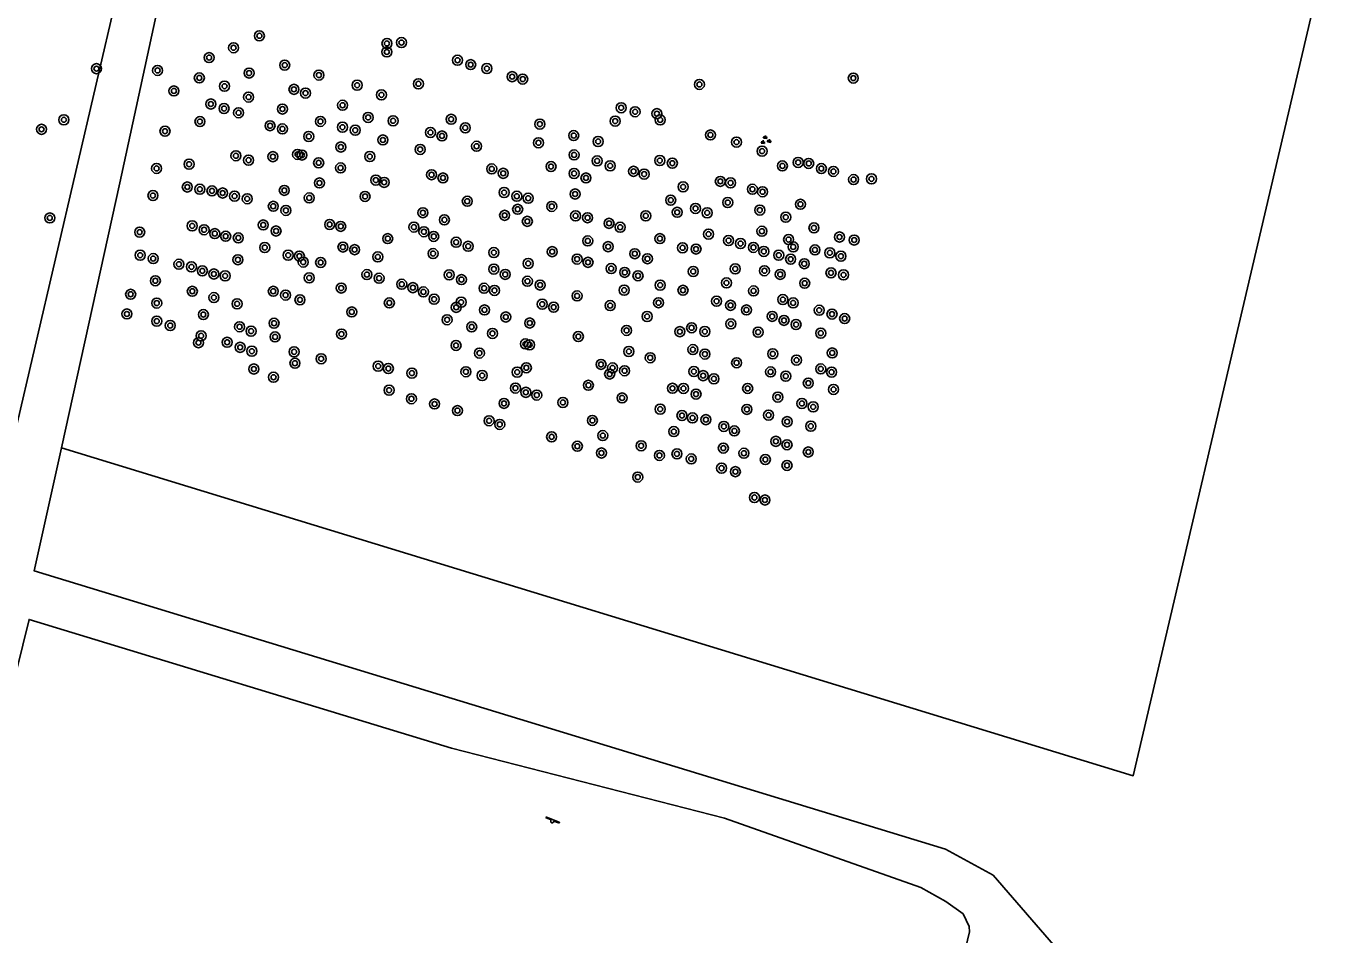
# Model space of a CAD drawing. Extents: x 128999 to 131010, y 395498 to 399007.
# Drawn here: x 129345.9 to 129450.4, y 396690 to 396762.5 of the extents above; entities that cross this region are included whole.
import ezdxf

# ---------------------------------------------------------------- set-up
doc = ezdxf.new("R2010")
doc.units = 0
for name, color, linetype in [('gg-knt-onverhard', 7, 'Continuous'), ('gt-grn-groengrens', 7, 'Continuous'), ('gt-symb-boom', 7, 'Continuous'), ('gt-symb-groenvak', 7, 'Continuous'), ('gt-symb-speelvoorziening', 7, 'Continuous')]:
    doc.layers.add(name, color=color, linetype=linetype)

# ---------------------------------------------------------------- blocks, each defined once
blk = doc.blocks.new('gt0-BOOM')
at = {"layer": 'gt-symb-boom'}
for radius in [0.4, 0.2]:
    blk.add_circle((0, 0), radius, dxfattribs=at)
blk = doc.blocks.new('gt0-SV')
at = {"layer": 'gt-symb-speelvoorziening'}
for p, q in [((-0.48, 0.26), (-0.08, 0.1)), ((0.54, -0.08), (-0.45, 0.32)), ((0.13, 0.01), (0.51, -0.14))]:
    blk.add_line(p, q, dxfattribs=at)
for centre, radius, start, end in [((-0.47, 0.29), 0.0369, 63.6251, 252.6602), ((0, -0.01), 0.128, 127.6866, 8.5986), ((0.53, -0.11), 0.0363, 243.5085, 72.5436)]:
    blk.add_arc(centre, radius, start, end, dxfattribs=at)
blk = doc.blocks.new('gt0-GRVAK')
at = {"layer": 'gt-symb-groenvak'}
for p, q in [((-0.11, 0.19), (-0.23, 0.24)), ((-0.18, 0.15), (0.09, 0.15)), ((-0.09, 0.21), (-0.16, 0.32)), ((-0.05, 0.21), (-0.05, 0.39)), ((0, 0.21), (0.06, 0.32)), ((0.01, 0.19), (0.13, 0.24)), ((0.26, -0.05), (0.2, 0.06)), ((0.31, -0.05), (0.31, 0.13)), ((0.35, -0.05), (0.41, 0.06)), ((-0.24, -0.23), (-0.36, -0.18)), ((-0.32, -0.26), (-0.05, -0.26)), ((-0.23, -0.21), (-0.29, -0.1)), ((-0.18, -0.2), (-0.18, -0.02)), ((-0.14, -0.21), (-0.07, -0.1)), ((-0.12, -0.23), (0, -0.18)), ((0.24, -0.07), (0.12, -0.02)), ((0.17, -0.11), (0.44, -0.11)), ((0.37, -0.07), (0.49, -0.02))]:
    blk.add_line(p, q, dxfattribs=at)

msp = doc.modelspace()

# ---------------------------------------------------------------- linework, layer by layer
at = {"layer": 'gg-knt-onverhard'}
msp.add_line((129366.88, 396824.32), (129344.96, 396730), dxfattribs=at)
for points in [[(129348.68, 396728.86), (129353.33, 396750), (129362.22, 396791), (129366.21, 396808.05), (129370.16, 396823.58)], [(129479.92, 396798.9), (129457.69, 396706.53), (129449.52, 396669.2), (129444.54, 396671.06), (129441.29, 396674.18), (129428.33, 396688.61), (129423.01, 396694.77), (129419.21, 396696.83), (129346.51, 396719.03), (129348.68, 396728.86)], [(129294.83, 396500), (129294.79, 396499.82), (129309.31, 396497.04), (129346.36, 396488.57), (129372.95, 396482.31), (129375.42, 396496.52), (129378.19, 396511.05), (129381.64, 396527.39), (129384.02, 396540.85), (129388.38, 396556.49), (129393.24, 396574.37), (129421.13, 396690.23), (129421.11, 396690.67), (129420.62, 396691.69), (129419.24, 396692.67), (129417.26, 396693.77), (129401.58, 396699.32), (129379.8, 396704.9), (129346.09, 396715.16), (129325.91, 396633.49), (129302.28, 396532.22), (129294.83, 396500)]]:
    msp.add_lwpolyline(points, dxfattribs=at)
at = {"layer": 'gt-grn-groengrens'}
msp.add_lwpolyline([(129348.68, 396728.86), (129434.2, 396702.7), (129457.9, 396803.85)], dxfattribs=at)

# ---------------------------------------------------------------- block references
at = {"layer": 'gt-symb-boom'}
for p in [(129364.47, 396761.72), (129374.65, 396761.11), (129375.81, 396761.18), (129360.46, 396759.98), (129362.41, 396760.77), (129374.64, 396760.43), (129380.28, 396759.77), (129351.47, 396759.1), (129356.35, 396758.96), (129363.65, 396758.75), (129366.49, 396759.38), (129381.33, 396759.42), (129382.62, 396759.11), (129359.68, 396758.36), (129361.69, 396757.7), (129369.22, 396758.59), (129372.27, 396757.78), (129377.16, 396757.89), (129384.64, 396758.46), (129385.48, 396758.27), (129399.58, 396757.84), (129411.86, 396758.35), (129357.65, 396757.32), (129363.61, 396756.83), (129367.23, 396757.45), (129368.15, 396757.15), (129374.21, 396757.01), (129360.6, 396756.28), (129361.65, 396755.92), (129366.31, 396755.88), (129371.11, 396756.18), (129393.34, 396755.98), (129394.45, 396755.66), (129348.87, 396755.02), (129359.73, 396754.88), (129362.81, 396755.58), (129365.32, 396754.55), (129369.34, 396754.89), (129373.15, 396755.21), (129375.14, 396754.94), (129379.77, 396755.06), (129386.85, 396754.68), (129392.86, 396754.92), (129396.19, 396755.51), (129396.45, 396755.01), (129347.09, 396754.26), (129356.94, 396754.11), (129366.31, 396754.29), (129368.41, 396753.69), (129371.1, 396754.43), (129372.12, 396754.19), (129378.12, 396754.01), (129379.04, 396753.73), (129380.9, 396754.38), (129389.55, 396753.76), (129400.46, 396753.81), (129370.97, 396752.85), (129374.33, 396753.41), (129377.3, 396752.66), (129381.8, 396752.91), (129386.74, 396753.19), (129391.5, 396753.29), (129402.54, 396753.24), (129404.58, 396752.52), (129358.86, 396751.48), (129362.6, 396752.15), (129363.61, 396751.8), (129365.55, 396752.08), (129367.52, 396752.26), (129367.87, 396752.21), (129369.2, 396751.59), (129373.28, 396752.09), (129389.58, 396752.22), (129391.42, 396751.74), (129396.42, 396751.77), (129397.42, 396751.56), (129407.46, 396751.62), (129408.3, 396751.54), (129356.27, 396751.14), (129370.95, 396751.18), (129378.21, 396750.64), (129379.12, 396750.38), (129383.01, 396751.1), (129383.93, 396750.75), (129387.74, 396751.29), (129389.58, 396750.74), (129390.53, 396750.38), (129392.46, 396751.35), (129394.33, 396750.91), (129395.17, 396750.69), (129406.2, 396751.34), (129409.31, 396751.13), (129410.27, 396750.9), (129358.72, 396749.66), (129359.72, 396749.48), (129360.69, 396749.35), (129366.46, 396749.39), (129369.26, 396749.98), (129373.76, 396750.21), (129374.43, 396750.03), (129398.28, 396749.67), (129401.25, 396750.11), (129402.07, 396749.99), (129403.81, 396749.48), (129411.88, 396750.25), (129413.31, 396750.31), (129355.98, 396748.98), (129361.54, 396749.18), (129362.49, 396748.93), (129363.5, 396748.72), (129368.45, 396748.79), (129372.9, 396748.91), (129381.06, 396748.52), (129384, 396749.22), (129385.01, 396748.92), (129385.92, 396748.76), (129389.66, 396749.1), (129397.29, 396748.61), (129401.84, 396748.42), (129404.62, 396749.28), (129407.64, 396748.28), (129365.58, 396748.12), (129366.59, 396747.79), (129377.52, 396747.61), (129384.04, 396747.4), (129385.08, 396747.88), (129387.8, 396748.11), (129389.7, 396747.36), (129395.3, 396747.36), (129397.81, 396747.64), (129399.27, 396747.95), (129400.2, 396747.6), (129404.4, 396747.82), (129406.47, 396747.25), (129347.75, 396747.19), (129359.11, 396746.56), (129360.06, 396746.25), (129364.78, 396746.63), (129370.08, 396746.67), (129370.96, 396746.52), (129376.8, 396746.46), (129379.23, 396747.04), (129385.85, 396746.92), (129390.66, 396747.21), (129392.37, 396746.76), (129393.26, 396746.45), (129408.72, 396746.4), (129354.92, 396746.06), (129360.91, 396745.94), (129361.78, 396745.73), (129362.79, 396745.6), (129365.8, 396746.15), (129374.71, 396745.54), (129377.6, 396746.09), (129378.38, 396745.72), (129380.17, 396745.25), (129390.67, 396745.36), (129396.43, 396745.54), (129400.31, 396745.9), (129401.91, 396745.39), (129402.86, 396745.15), (129404.57, 396746.13), (129406.7, 396745.47), (129410.76, 396745.67), (129411.93, 396745.43), (129354.96, 396744.22), (129364.9, 396744.83), (129366.77, 396744.22), (129367.66, 396744.15), (129371.14, 396744.87), (129372.07, 396744.66), (129373.92, 396744.08), (129378.33, 396744.35), (129381.13, 396744.93), (129383.18, 396744.43), (129387.84, 396744.5), (129392.3, 396744.9), (129394.42, 396744.34), (129398.24, 396744.81), (129399.31, 396744.71), (129403.89, 396744.84), (129404.72, 396744.52), (129405.91, 396744.22), (129407.07, 396744.88), (129408.8, 396744.64), (129409.99, 396744.41), (129410.87, 396744.14), (129356, 396743.95), (129358.05, 396743.5), (129359.05, 396743.29), (129362.76, 396743.86), (129367.97, 396743.67), (129369.36, 396743.64), (129383.18, 396743.11), (129385.92, 396743.56), (129389.82, 396743.91), (129390.69, 396743.65), (129392.54, 396743.15), (129395.43, 396743.94), (129402.44, 396743.13), (129406.86, 396743.9), (129407.95, 396743.54), (129356.17, 396742.18), (129359.92, 396742.97), (129360.84, 396742.72), (129361.74, 396742.57), (129368.45, 396742.41), (129373.05, 396742.67), (129374.02, 396742.38), (129379.62, 396742.65), (129380.59, 396742.27), (129384.09, 396742.69), (129385.86, 396742.14), (129393.62, 396742.85), (129394.68, 396742.58), (129399.09, 396742.92), (129401.74, 396742.01), (129404.77, 396742.98), (129406.03, 396742.69), (129410.08, 396742.81), (129411.08, 396742.65), (129354.2, 396741.1), (129359.12, 396741.34), (129365.58, 396741.34), (129366.56, 396741.04), (129371, 396741.6), (129375.83, 396741.9), (129376.72, 396741.63), (129377.56, 396741.29), (129382.4, 396741.58), (129383.23, 396741.41), (129386.87, 396741.84), (129389.82, 396740.97), (129393.58, 396741.43), (129396.45, 396741.83), (129398.27, 396741.42), (129403.9, 396741.37), (129407.98, 396741.98), (129356.28, 396740.4), (129360.84, 396740.84), (129362.69, 396740.34), (129367.71, 396740.66), (129374.84, 396740.41), (129378.41, 396740.71), (129380.18, 396740.06), (129380.57, 396740.47), (129387.04, 396740.31), (129387.95, 396740.07), (129392.46, 396740.2), (129396.32, 396740.43), (129400.95, 396740.55), (129402.07, 396740.22), (129406.24, 396740.68), (129407.06, 396740.41), (129353.9, 396739.53), (129356.28, 396738.96), (129360, 396739.48), (129371.84, 396739.69), (129379.45, 396739.07), (129382.43, 396739.85), (129384.13, 396739.29), (129395.41, 396739.33), (129403.33, 396739.85), (129405.39, 396739.34), (129406.33, 396739.02), (129409.14, 396739.83), (129410.16, 396739.52), (129411.17, 396739.16), (129357.36, 396738.61), (129362.89, 396738.51), (129363.81, 396738.16), (129365.64, 396738.79), (129371.02, 396737.93), (129381.41, 396738.5), (129383.07, 396737.98), (129386.04, 396738.81), (129393.77, 396738.22), (129398.02, 396738.12), (129398.96, 396738.43), (129400.01, 396738.13), (129402.09, 396738.74), (129404.26, 396738.08), (129407.29, 396738.69), (129409.26, 396738), (129359.61, 396737.24), (129359.82, 396737.79), (129361.9, 396737.27), (129362.94, 396736.87), (129365.72, 396737.7), (129380.16, 396737.02), (129385.7, 396737.14), (129386.03, 396737.07), (129389.92, 396737.73), (129363.87, 396736.56), (129367.24, 396736.51), (129369.4, 396735.96), (129382.03, 396736.41), (129393.95, 396736.54), (129395.66, 396736.04), (129399.06, 396736.69), (129400.02, 396736.33), (129405.43, 396736.35), (129407.33, 396735.85), (129410.18, 396736.42), (129364.03, 396735.14), (129367.31, 396735.6), (129373.95, 396735.37), (129374.76, 396735.18), (129376.64, 396734.81), (129380.95, 396734.92), (129385.04, 396734.89), (129385.77, 396735.24), (129391.73, 396735.51), (129392.42, 396734.74), (129392.65, 396735.23), (129393.61, 396735), (129399.14, 396734.94), (129402.55, 396735.64), (129405.26, 396734.91), (129409.26, 396735.15), (129410.13, 396734.89), (129365.6, 396734.48), (129382.25, 396734.62), (129390.72, 396733.84), (129399.88, 396734.61), (129400.74, 396734.36), (129406.47, 396734.57), (129408.27, 396734.02), (129374.82, 396733.45), (129376.6, 396732.77), (129384.9, 396733.62), (129385.73, 396733.28), (129386.6, 396733.06), (129393.41, 396732.83), (129397.43, 396733.6), (129398.31, 396733.59), (129399.31, 396733.14), (129403.43, 396733.59), (129405.84, 396732.9), (129410.28, 396733.51), (129378.45, 396732.35), (129380.27, 396731.82), (129383.99, 396732.4), (129388.69, 396732.47), (129396.45, 396731.94), (129403.37, 396731.92), (129407.76, 396732.39), (129408.66, 396732.12), (129382.8, 396731.01), (129383.65, 396730.72), (129391.04, 396731.04), (129398.19, 396731.43), (129399.03, 396731.24), (129400.1, 396731.1), (129401.53, 396730.56), (129405.1, 396731.46), (129406.58, 396730.94), (129408.47, 396730.58), (129387.79, 396729.73), (129391.87, 396729.83), (129397.54, 396730.15), (129402.37, 396730.2), (129389.84, 396728.98), (129391.76, 396728.44), (129394.93, 396729.02), (129401.49, 396728.83), (129403.13, 396728.42), (129405.68, 396729.37), (129406.57, 396729.1), (129408.27, 396728.52), (129396.39, 396728.25), (129397.79, 396728.37), (129398.93, 396727.97), (129404.84, 396727.92), (129406.57, 396727.45), (129394.66, 396726.52), (129401.35, 396727.23), (129402.45, 396726.95), (129403.97, 396724.89), (129404.81, 396724.69)]:
    msp.add_blockref('gt0-BOOM', p, dxfattribs=at)
at = {"layer": 'gt-symb-groenvak', "rotation": -7.068140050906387}
msp.add_blockref('gt0-GRVAK', (129404.85, 396753.38), dxfattribs=at)
at = {"layer": 'gt-symb-speelvoorziening'}
msp.add_blockref('gt0-SV', (129387.84, 396699.07), dxfattribs=at)

doc.saveas('drawing.dxf')
